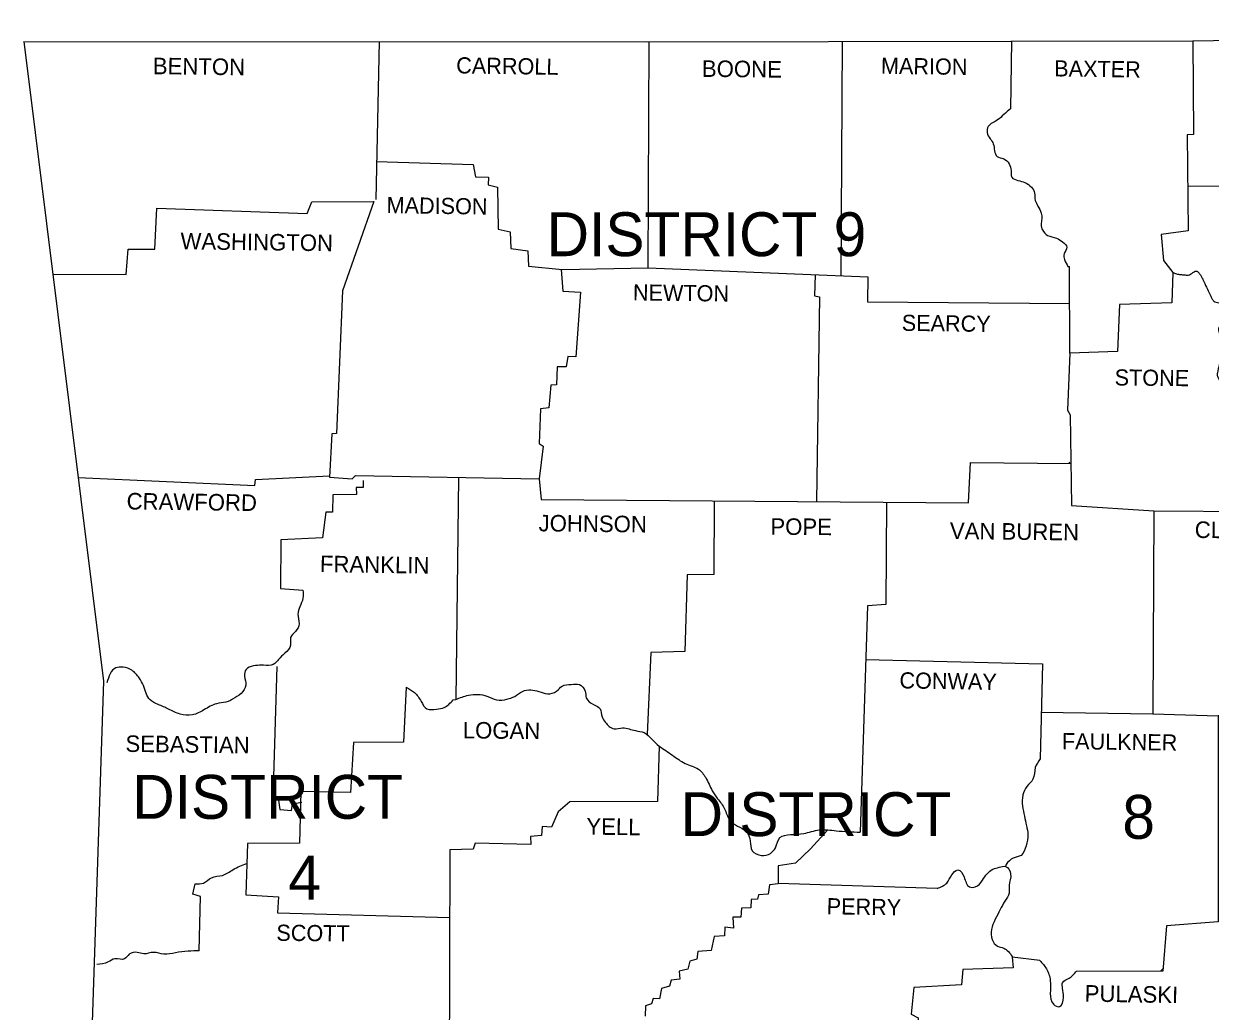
# Model space of a CAD drawing. Extents: x 31699 to 244310, y -8841 to 11474.
# Drawn here: x 123160 to 126175, y 7847 to 10358 of the extents above; entities that cross this region are included whole.
import ezdxf

# ---------------------------------------------------------------- set-up
doc = ezdxf.new("R2010")
doc.units = 0
for name, color, linetype in [('Level 48', 7, 'Continuous'), ('R_Border', 7, 'Continuous'), ('R_Border Prem', 7, 'Continuous'), ('R_Grid', 7, 'Continuous')]:
    doc.layers.add(name, color=color, linetype=linetype)

msp = doc.modelspace()

# ---------------------------------------------------------------- linework, layer by layer
at = {"layer": 'Level 48'}
for p, q in [((125813.4, 9740.6), (125817.3, 9740.6)), ((125655.9, 8220.2), (125654.9, 8215.3)), ((125671.6, 7986.3), (125671.6, 7984.4))]:
    msp.add_line(p, q, dxfattribs=at)
at = {"layer": 'R_Border Prem'}
for p, q in [((124250.9, 8638.9), (124257.8, 8639.9)), ((124743.7, 8551.2), (124743.7, 8548.9)), ((123726.5, 8223.1), (123726.9, 8223.3))]:
    msp.add_line(p, q, dxfattribs=at)
for points in [[(123160, 10313), (124742.1, 10312), (126130.4, 10314.9), (127768.3, 10340.4), (128527.5, 10358)], [(123160, 10313), (123362.5, 8686.9), (123274.5, 6032.5)], [(124063.2, 10312.4), (124054.3, 9910.9)], [(124056.4, 10007.9), (124301.8, 9999.9), (124307.7, 9968.6), (124340.9, 9967.6), (124340, 9948), (124363.4, 9942.2), (124365.4, 9835.5), (124395.7, 9828.7), (124397.7, 9786.6), (124440.7, 9780.7), (124442.7, 9741.6), (124527.8, 9732.8), (124747, 9737.7), (124749, 10312)], [(125239.2, 10313.1), (125236.2, 9717.1)], [(125669.7, 10314), (125667.7, 10141.8)], [(126130.4, 10314.9), (126132.4, 10076.2), (126115.8, 10075.2), (126118.7, 9831.6), (126050.2, 9821.8), (126056.1, 9756.3), (126079.6, 9725.9), (126077.6, 9648.7), (125944.5, 9643.8), (125939.6, 9524.4), (125818.3, 9520.5), (125812.5, 9375.7), (125819.3, 9363.9), (125822.2, 9133), (126031.6, 9119.3), (126028.7, 8603.7), (126195, 8598.8), (126195, 8074.4), (126063.9, 8064.6), (126054.1, 7949.2), (125834, 7948.2)], [(126959.1, 10327.8), (126961.1, 10081.1), (126833.9, 10074.3), (126830, 9941.2), (126117.3, 9945.1)], [(123233.7, 9721.1), (123420.3, 9720.1), (123425.1, 9784.6), (123492.7, 9784.6), (123498.5, 9889.3), (123880.1, 9875.6), (123891.8, 9905), (124049.4, 9906), (123970.1, 9679), (123954.5, 9316), (123942.7, 9315), (123936.8, 9205.4), (123994.6, 9200.5), (124003.4, 9209.3), (124470.1, 9200.5), (124475, 9148.7)], [(125818.3, 9520.5), (125817.3, 9740.6)], [(124525.7, 9733), (124529.8, 9678), (124574.8, 9675.1), (124563, 9510.7), (124542.5, 9511.7), (124538.6, 9485.3), (124515.1, 9485.3), (124514.1, 9440.2), (124499.4, 9439.3), (124494.5, 9381.5), (124473, 9378.6), (124470.1, 9290.6), (124479.9, 9283.7), (124470.1, 9200.5)], [(124747, 9737.7), (125304.7, 9714.2), (125303.7, 9650.6), (125817.8, 9646.7)], [(125170.7, 9719.8), (125169.6, 9666.3), (125182.4, 9663.3), (125174.5, 9143)], [(124475, 9148.7), (125561, 9139.9), (125565.9, 9242.6), (125820.9, 9239.6)], [(125815.4, 9240.7), (125818.3, 9243.6)], [(123298, 9204.6), (123747, 9183.9), (123749, 9199.6), (123937, 9208.5)], [(124022.9, 9196.6), (124022.9, 9179), (124004.4, 9179), (124005.3, 9161.4), (123945.7, 9160.4), (123944.7, 9116.4), (123928, 9116.4), (123919.2, 9050.8), (123813.6, 9046), (123812.6, 8921.7), (123869.3, 8917.8)], [(124264.6, 9204.5), (124257.8, 8639.9)], [(124914.3, 9145.1), (124913.3, 8957.9), (124845.8, 8956.9), (124839.9, 8762.2), (124753.8, 8759.3), (124743.7, 8551.2)], [(125352.6, 9141.6), (125350.6, 8881.6), (125303.7, 8877.7), (125285.1, 8302.4)], [(126031.6, 9119.3), (126534.5, 9116.4), (126577.6, 9136.9), (126574.6, 8754.4), (126545.3, 8741.7), (126518.9, 8719.2), (126510.1, 8710.4), (126509.1, 8600.8), (126195, 8598.8)], [(123802.8, 8724.1), (123793, 8387.5), (123807.7, 8383.6), (123810.6, 8360.1), (123840, 8358.1), (123842.9, 8374.8), (123866.4, 8378.7)], [(125299.3, 8741.7), (125748.9, 8730.9), (125743, 8489.2)], [(124131.6, 8671.2), (124124.7, 8531.3), (123997.5, 8530.3), (123990.7, 8403.1), (123864.4, 8406.1), (123860.5, 8275), (123728.4, 8274), (123724.5, 8142.9), (123807.7, 8138), (123804.8, 8097.9), (124242.5, 8085.8)], [(125744, 8607.6), (126028.7, 8603.7)], [(124774.4, 8521.5), (124770.5, 8380.6), (124547.4, 8379.7), (124518, 8354.2), (124501.4, 8315.1), (124476.9, 8317), (124476, 8294.5), (124447.6, 8291.6), (124448.6, 8271.1), (124306.7, 8275), (124301.8, 8259.3), (124243.1, 8257.4), (124241.1, 7685)], [(125202.5, 8307.5), (125158.9, 8260.3), (125120.7, 8224.1), (125076.7, 8217.2), (125076.7, 8171.3), (125055.2, 8168.3), (125051.3, 8144.8), (125026.8, 8142.9), (125024.8, 8132.1), (125008.2, 8131.1), (125007.2, 8110.6), (124983.7, 8109.6), (124981.8, 8086.1), (124962.2, 8086.1), (124963.2, 8058.7), (124941.7, 8060.7), (124940.7, 8039.2), (124914.3, 8037.2), (124906.5, 8002), (124873.2, 7999.1), (124870.2, 7979.5), (124852.6, 7974.6), (124847.7, 7954), (124825.2, 7949.2), (124827.2, 7928.6), (124804.7, 7926.7), (124800.8, 7911), (124780.2, 7905.1), (124775.3, 7878.7), (124759.7, 7879.7), (124754.8, 7866), (124740.1, 7861.1), (124739.1, 7834.7)], [(123606.1, 8001), (123609.1, 8139), (123589.5, 8144.8), (123595.4, 8171.3)], [(125480.8, 8159.5), (125076.7, 8172.3)], [(125742, 7976.6), (125671.6, 7984.4), (125674.5, 7958), (125546.3, 7953.1), (125542.4, 7914.9), (125422.1, 7908.1), (125415.2, 7839.6), (125432.8, 7830.8), (125432.8, 7785.8)], [(126049.2, 7950.1), (126054.1, 7955)]]:
    msp.add_lwpolyline(points, dxfattribs=at)
for points in [[(125667.7, 10141.8), (125650, 10127.1), (125634.4, 10113.4), (125610.9, 10096.8), (125608, 10081.1), (125615.8, 10065.5), (125623.6, 10052.7), (125626.6, 10035.1), (125633.4, 10020.4), (125650, 10014.6), (125663.7, 10001.9), (125668.6, 9984.2), (125670.6, 9967.6), (125686.2, 9959.8), (125703.9, 9953.9), (125720.5, 9942.2), (125728.3, 9927.5), (125730.3, 9908.9), (125737.1, 9894.2), (125744.9, 9876.6), (125746.9, 9861.9), (125744.9, 9847.3), (125748.9, 9833.6), (125761.6, 9819.9), (125784.1, 9813), (125799.7, 9803.2), (125810.5, 9789.5), (125803.6, 9772.9), (125804.6, 9758.2), (125813.4, 9740.6)], [(126079.6, 9725.9), (126089.1, 9722.3), (126099, 9720.3), (126108.9, 9719.5), (126118.7, 9719.1), (126124.8, 9721.1), (126130.9, 9725.5), (126136.7, 9728.9), (126139.5, 9729.2), (126142.2, 9727.9), (126147.7, 9722.3), (126152, 9716), (126155.6, 9709.3), (126158.8, 9702.5), (126167.6, 9682.9), (126174.4, 9668.5), (126178.1, 9661.4), (126180.1, 9657.9), (126182.3, 9654.5), (126186.9, 9650.8), (126193.1, 9649.2), (126199.7, 9648), (126202.9, 9647.1), (126205.8, 9645.7), (126223.4, 9630.1), (126225.9, 9621.6), (126225.3, 9617.2), (126223.4, 9613.4), (126219.7, 9609.4), (126215.7, 9605.6), (126211.6, 9601.8), (126207.7, 9597.8), (126206, 9595.9), (126200.4, 9590.4), (126197.4, 9586.5), (126196.4, 9584.4), (126196, 9582.1), (126196.3, 9577.5), (126197.4, 9572.9), (126198.8, 9568.2), (126199.9, 9563.5), (126202, 9550.8), (126203.8, 9538.1), (126203.8, 9513.6), (126197.9, 9491.1), (126193.1, 9470.6), (126192.6, 9466.1), (126193.2, 9461.7), (126195, 9457.3), (126196.3, 9455.1), (126197.9, 9453), (126200, 9451.3), (126202.2, 9450.5), (126207.1, 9451.2), (126216.5, 9455.9), (126221.4, 9459.4), (126226.1, 9463.6), (126230.8, 9467.7), (126236.1, 9470.6), (126241.1, 9471.8), (126246.4, 9472.3), (126256.7, 9470.6), (126266.7, 9465.7), (126276.2, 9459.8), (126281.4, 9454.9), (126286.1, 9449), (126290.9, 9443.8), (126293.7, 9442.1), (126295.2, 9441.5), (126296.8, 9441.2), (126307, 9442.2), (126317.3, 9445.1), (126333.9, 9450), (126357.4, 9456.9), (126374.1, 9448.1), (126388.7, 9436.3), (126393.2, 9431.8), (126397.5, 9427), (126401.8, 9422.2), (126406.3, 9417.7), (126423, 9406), (126444.5, 9395.2), (126450.9, 9393.1), (126457.6, 9391.7), (126464.3, 9390.3), (126470.9, 9388.4), (126484.8, 9382.4), (126490.7, 9377.9), (126493.2, 9375.1), (126494.4, 9373.5), (126495.4, 9371.8), (126497, 9368.2), (126499.3, 9357.6), (126499.5, 9350.5), (126499.3, 9343.4), (126498.3, 9318.9), (126496.4, 9288.6), (126494.4, 9255.3), (126494, 9247.2), (126494.1, 9239.1), (126495, 9231), (126496, 9227), (126497.3, 9223), (126502.5, 9212), (126508.1, 9201.5), (126515, 9189), (126521.8, 9176.1), (126524.9, 9164.5), (126525.4, 9158.6), (126525.7, 9152.6), (126526.2, 9134.5), (126524.9, 9116.5)], [(123869.3, 8917.8), (123869.3, 8897.2), (123861.5, 8875.7), (123856.6, 8857.1), (123859.6, 8832.7), (123850.7, 8813.1), (123838, 8797.4), (123838, 8777.9), (123823.4, 8757.3), (123807.7, 8741.7), (123794, 8728.9), (123769.5, 8727), (123749, 8726), (123728.4, 8719.2), (123720.6, 8704.5), (123724.5, 8682), (123716.7, 8660.5), (123696.2, 8643.8), (123673.7, 8633.1), (123650.2, 8629.2), (123617.9, 8613.5), (123588.5, 8600.8), (123557.2, 8602.7), (123527.9, 8615.5), (123501.5, 8627.2), (123480.9, 8638.9), (123464.3, 8675.1), (123453.5, 8694.7), (123434.9, 8714.3), (123412.4, 8722.1), (123393.8, 8720.1), (123371.3, 8682)], [(124131.6, 8671.2), (124153.1, 8657.5), (124169.7, 8635), (124184.4, 8616.4), (124208.8, 8615.5), (124228.4, 8619.4), (124250.9, 8638.9)], [(124257.8, 8639.9), (124290.1, 8650.7), (124313.5, 8652.6), (124337, 8648.7), (124361.5, 8638.9), (124387.9, 8640.9), (124407.5, 8647.7), (124427, 8660.5), (124448.6, 8664.4), (124469.1, 8660.5), (124490.6, 8654.6), (124514.1, 8661.4), (124527.8, 8674.2), (124551.3, 8678.1), (124571.8, 8678.1), (124586.5, 8661.4), (124589.4, 8643.8), (124608, 8627.2), (124624.7, 8616.4), (124629.6, 8595.9), (124638.4, 8581.2), (124647.2, 8571.4), (124659.9, 8565.6), (124681.4, 8567.5), (124714.7, 8560.7), (124736.2, 8555.8), (124755.8, 8539.1), (124774.4, 8521.5)], [(124774.4, 8521.5), (124808.6, 8498), (124840.9, 8477.5), (124874.2, 8462.8), (124892.8, 8441.3), (124909.4, 8408), (124923.1, 8387.5), (124940.7, 8362), (124953.4, 8333.7), (124974, 8318), (124995.5, 8304.3), (125006.2, 8279.9), (125011.1, 8255.4), (125034.6, 8243.7), (125057.1, 8248.5), (125069.8, 8263.2), (125081.6, 8288.7), (125108, 8296.5), (125142.2, 8299.4), (125181.4, 8308.2), (125224.4, 8306.3), (125285.1, 8302.4)], [(125743, 8489.2), (125730.3, 8466.7), (125724.4, 8437.4), (125708.7, 8418.8), (125699, 8397.3), (125698, 8368.9), (125702.9, 8343.5), (125707.8, 8319), (125711.7, 8296.5), (125706.8, 8268.1), (125694.1, 8243.7), (125674.5, 8236.8), (125655.9, 8220.2)], [(123595.4, 8171.3), (123616.9, 8173.2), (123637.5, 8186.9), (123664.9, 8192.8), (123692.2, 8207.5), (123726.5, 8223.1)], [(125480.8, 8159.5), (125505.2, 8173.2), (125518, 8193.8), (125533.6, 8206.5), (125549.3, 8188.9), (125563, 8163.4), (125577.6, 8163.4), (125596.2, 8181), (125608, 8196.7), (125622.6, 8208.4), (125638.3, 8213.3), (125654.9, 8215.3), (125667.7, 8196.7), (125663.7, 8167.3), (125663.7, 8147.8), (125653, 8127.2), (125641.2, 8105.7), (125628.5, 8081.2), (125618.7, 8054.8), (125620.7, 8029.4), (125634.4, 8012.8), (125650, 8007.9), (125671.6, 7986.3)], [(123606.1, 8001), (123577.8, 8000), (123545.5, 7996.1), (123516.1, 7992.2), (123489.7, 7997.1), (123465.3, 7993.2), (123448.6, 7997.1), (123428.1, 7992.2), (123416.3, 7980.5), (123391.9, 7980.5), (123374.3, 7972.6), (123345.9, 7965.8)], [(125742, 7976.6), (125758.6, 7955), (125768.4, 7925.7), (125768.4, 7892.4), (125776.3, 7865), (125791.9, 7859.1), (125801.7, 7882.6), (125799.7, 7906.1), (125799.7, 7919.8), (125816.4, 7931.5), (125834, 7948.2)]]:
    msp.add_spline(points, degree=3, dxfattribs=at)

# ---------------------------------------------------------------- texts
at = {"layer": 'R_Border'}
for s, height, rotation, p in [('BENTON', 42.07, 359.2527, (123487.8, 10229.8)), ('CARROLL', 41.09, 359.1481, (124258.7, 10231.8)), ('BOONE', 42.07, 359.4001, (124883, 10223)), ('MARION', 41.09, 359.1854, (125337.9, 10230.8)), ('BAXTER', 41.09, 359.2559, (125778.2, 10224)), ('MADISON', 41.09, 359.0906, (124081.7, 9876.6)), ('WASHINGTON', 42.06, 359.232, (123558.2, 9784.6)), ('NEWTON', 41.09, 359.2717, (124707.8, 9654.5)), ('SEARCY', 41.08, 359.2527, (125390.8, 9577.2)), ('STONE', 41.08, 359.4001, (125931.8, 9438.3)), ('CRAWFORD', 42.06, 359.2771, (123421.2, 9123.2)), ('JOHNSON', 42.07, 359.3514, (124468.1, 9067.5)), ('POPE', 42.07, 359.6155, (125057.1, 9058.7)), ('VAN BUREN', 42.07, 359.3508, (125513.1, 9047.9)), ('CLEBURNE', 42.06, 359.2535, (126135.3, 9050.8)), ('FRANKLIN', 42.07, 359.1815, (123912.4, 8963.8)), ('CONWAY', 41.08, 359.0371, (125384.9, 8668.3)), ('LOGAN', 42.07, 359.3969, (124275.4, 8541.1)), ('SEBASTIAN', 42.06, 359.2816, (123418.3, 8506.8)), ('FAULKNER', 41.09, 359.2486, (125797.8, 8513.7)), ('YELL', 42.07, 359.1987, (124589.4, 8296.5)), ('PERRY', 41.09, 359.0858, (125200, 8094)), ('SCOTT', 41.09, 359.4063, (123801.8, 8026.5)), ('PULASKI', 42.07, 359.053, (125855.5, 7871.9))]:
    msp.add_text(s, height=height, rotation=rotation, dxfattribs=at).set_placement(p)
at = {"layer": 'R_Grid'}
for s, height, p in [('DISTRICT 9', 111.54, (124488.7, 9767)), ('DISTRICT', 111.54, (123435.9, 8336.6)), ('DISTRICT', 111.54, (124829.2, 8292.6)), ('8', 111.5, (125951.4, 8285.7)), ('4', 111.5, (123832.2, 8131.1))]:
    msp.add_text(s, height=height, dxfattribs=at).set_placement(p)

doc.saveas('drawing.dxf')
